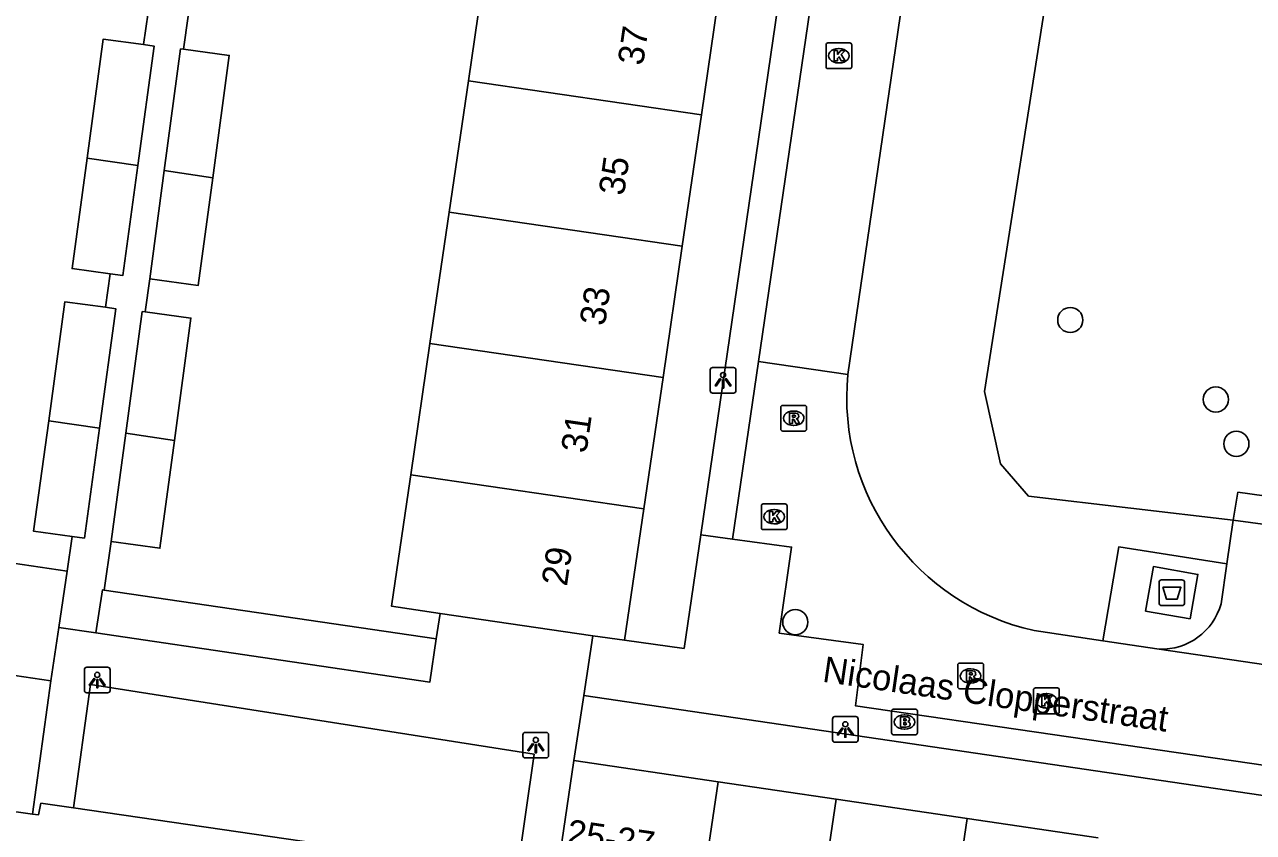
# Model space of a CAD drawing. Extents: x 161087 to 161922, y 382574 to 383873.
# Drawn here: x 161812.34 to 161860.09, y 383388.05 to 383419.47 of the extents above; entities that cross this region are included whole.
import ezdxf

# ---------------------------------------------------------------- set-up
doc = ezdxf.new("R2010")
doc.units = 0
for name, color, linetype in [('IMGEO_Afval_apart_plaats', 7, 'Continuous'), ('IMGEO_Boom', 7, 'Continuous'), ('IMGEO_Brandkraan', 7, 'Continuous'), ('IMGEO_Gemengd_bos', 7, 'Continuous'), ('IMGEO_Haag', 7, 'Continuous'), ('IMGEO_Kolk', 7, 'Continuous'), ('IMGEO_Lichtpunt', 7, 'Continuous'), ('IMGEO_Openbare_ruimte_label', 7, 'Continuous'), ('IMGEO_Pand', 7, 'Continuous'), ('IMGEO_Pand_nummerreeks', 7, 'Continuous'), ('IMGEO_Parkeervlak_open', 7, 'Continuous'), ('IMGEO_Rijbaan_lokaal_open', 7, 'Continuous'), ('IMGEO_Rioolput', 7, 'Continuous'), ('IMGEO_Voetpad_gesloten', 7, 'Continuous'), ('IMGEO_Voetpad_open', 7, 'Continuous')]:
    doc.layers.add(name, color=color, linetype=linetype)

msp = doc.modelspace()

# ---------------------------------------------------------------- linework, layer by layer
at = {"layer": 'IMGEO_Afval_apart_plaats'}
for p, q in [((161856.423, 383396.977), (161856.423, 383397.777)), ((161856.423, 383397.777), (161856.423, 383396.977)), ((161856.523, 383397.877), (161857.313, 383397.877)), ((161857.313, 383397.877), (161856.523, 383397.877)), ((161857.413, 383397.777), (161857.413, 383396.977)), ((161857.413, 383396.977), (161857.413, 383397.777)), ((161857.313, 383396.877), (161856.523, 383396.877)), ((161856.523, 383396.877), (161857.313, 383396.877))]:
    msp.add_line(p, q, dxfattribs=at)
msp.add_lwpolyline([(161856.566, 383397.591), (161857.27, 383397.591), (161857.121, 383397.121), (161856.715, 383397.121), (161856.566, 383397.591)], dxfattribs=at)
for centre, start, end in [((161856.523, 383397.777), 90, 180), ((161856.523, 383397.777), 90, 180), ((161857.313, 383397.777), 0, 90), ((161857.313, 383397.777), 360, 90), ((161856.523, 383396.977), 180, 270), ((161856.523, 383396.977), 180, 270), ((161857.313, 383396.977), 270, 0), ((161857.313, 383396.977), 270, 0)]:
    msp.add_arc(centre, 0.1, start, end, dxfattribs=at)
at = {"layer": 'IMGEO_Boom'}
for centre in [(161852.972, 383407.981), (161858.63, 383404.89), (161859.427, 383403.165), (161842.288, 383396.229)]:
    msp.add_circle(centre, 0.489, dxfattribs=at)
at = {"layer": 'IMGEO_Brandkraan'}
for p, q in [((161846.03, 383391.923), (161846.03, 383392.775)), ((161846.105, 383392.849), (161846.957, 383392.849)), ((161846.518, 383392.629), (161846.543, 383392.629)), ((161847.031, 383392.775), (161847.031, 383391.923)), ((161846.541, 383392.069), (161846.516, 383392.069)), ((161846.957, 383391.849), (161846.105, 383391.849))]:
    msp.add_line(p, q, dxfattribs=at)
for points in [[(161846.03, 383391.923), (161846.03, 383392.775)], [(161846.105, 383392.849), (161846.957, 383392.849)], [(161846.378, 383392.549), (161846.378, 383392.149), (161846.591, 383392.149)], [(161846.609, 383392.549), (161846.378, 383392.549)], [(161847.031, 383392.775), (161847.031, 383391.923)], [(161846.557, 383392.468), (161846.503, 383392.468), (161846.503, 383392.392)], [(161846.503, 383392.392), (161846.556, 383392.392)], [(161846.565, 383392.316), (161846.503, 383392.316), (161846.503, 383392.235)], [(161846.503, 383392.235), (161846.565, 383392.235)], [(161846.957, 383391.849), (161846.105, 383391.849)]]:
    msp.add_lwpolyline(points, dxfattribs=at)
for centre, radius, start, end in [((161846.107, 383392.773), 0.0765, 91.552, 178.448), ((161846.107, 383392.773), 0.0765, 91.552, 178.448), ((161846.613, 383392.404), 0.145, 59.4692, 91.5367), ((161846.638, 383392.451), 0.0922, 285.5137, 58.1501), ((161846.955, 383392.773), 0.0765, 1.552, 88.448), ((161846.955, 383392.773), 0.0765, 1.552, 88.448), ((161846.558, 383392.43), 0.0379, 267.8285, 90.9355), ((161846.566, 383392.275), 0.0404, 269.8759, 90.5077), ((161846.597, 383392.4), 0.251, 268.6676, 293.5347), ((161846.643, 383392.259), 0.105, 301.3115, 78.989), ((161846.107, 383391.925), 0.0765, 181.552, 268.448), ((161846.107, 383391.925), 0.0765, 181.552, 268.448), ((161846.955, 383391.925), 0.0765, 271.552, 358.448), ((161846.955, 383391.925), 0.0765, 271.552, 358.448)]:
    msp.add_arc(centre, radius, start, end, dxfattribs=at)
for centre, major_axis, ratio, start_param, end_param in [((161846.517, 383392.349), (-0.387, 0.002), 0.722429, 4.712389, 7.853982), ((161846.542, 383392.349), (-0.39, 0.002), 0.717154, 1.570796, 4.712389)]:
    msp.add_ellipse(centre, major_axis=major_axis, ratio=ratio, start_param=start_param, end_param=end_param, dxfattribs=at)
at = {"layer": 'IMGEO_Gemengd_bos'}
msp.add_lwpolyline([(161859.303, 383400.199), (161851.352, 383401.132), (161850.258, 383402.384), (161849.633, 383405.199), (161852.715, 383424.795)], dxfattribs=at)
at = {"layer": 'IMGEO_Haag'}
msp.add_lwpolyline([(161859.303, 383400.199), (161859.488, 383401.283), (161869.069, 383399.948), (161868.993, 383398.89)], dxfattribs=at)
at = {"layer": 'IMGEO_Kolk'}
for p, q in [((161843.481, 383417.831), (161843.481, 383418.683)), ((161843.556, 383418.757), (161844.408, 383418.757)), ((161843.969, 383418.537), (161843.994, 383418.537)), ((161844.482, 383418.683), (161844.482, 383417.831)), ((161843.992, 383417.977), (161843.967, 383417.977)), ((161844.408, 383417.757), (161843.556, 383417.757)), ((161840.967, 383399.905), (161840.967, 383400.757)), ((161841.042, 383400.831), (161841.894, 383400.831)), ((161841.968, 383400.757), (161841.968, 383399.905)), ((161841.455, 383400.611), (161841.48, 383400.611)), ((161841.894, 383399.831), (161841.042, 383399.831)), ((161841.478, 383400.051), (161841.453, 383400.051)), ((161851.543, 383392.746), (161851.543, 383393.598)), ((161851.618, 383393.672), (161852.47, 383393.672)), ((161852.544, 383393.598), (161852.544, 383392.746)), ((161852.031, 383393.452), (161852.056, 383393.452)), ((161852.47, 383392.672), (161851.618, 383392.672)), ((161852.054, 383392.892), (161852.029, 383392.892))]:
    msp.add_line(p, q, dxfattribs=at)
for points in [[(161843.481, 383417.831), (161843.481, 383418.683)], [(161843.556, 383418.757), (161844.408, 383418.757)], [(161843.802, 383418.457), (161843.925, 383418.457), (161843.925, 383418.306), (161844.055, 383418.457), (161844.219, 383418.457), (161844.073, 383418.306), (161844.226, 383418.057), (161844.074, 383418.057), (161843.989, 383418.221), (161843.925, 383418.154), (161843.925, 383418.057), (161843.802, 383418.057), (161843.802, 383418.457)], [(161844.482, 383418.683), (161844.482, 383417.831)], [(161844.408, 383417.757), (161843.556, 383417.757)], [(161840.967, 383399.905), (161840.967, 383400.757)], [(161841.042, 383400.831), (161841.894, 383400.831)], [(161841.968, 383400.757), (161841.968, 383399.905)], [(161841.288, 383400.531), (161841.411, 383400.531), (161841.411, 383400.38), (161841.541, 383400.531), (161841.705, 383400.531), (161841.559, 383400.38), (161841.712, 383400.131), (161841.56, 383400.131), (161841.475, 383400.295), (161841.411, 383400.228), (161841.411, 383400.131), (161841.288, 383400.131), (161841.288, 383400.531)], [(161841.894, 383399.831), (161841.042, 383399.831)], [(161851.543, 383392.746), (161851.543, 383393.598)], [(161851.618, 383393.672), (161852.47, 383393.672)], [(161852.544, 383393.598), (161852.544, 383392.746)], [(161851.864, 383393.372), (161851.987, 383393.372), (161851.987, 383393.221), (161852.117, 383393.372), (161852.281, 383393.372), (161852.135, 383393.221), (161852.288, 383392.972), (161852.136, 383392.972), (161852.051, 383393.136), (161851.987, 383393.069), (161851.987, 383392.972), (161851.864, 383392.972), (161851.864, 383393.372)], [(161852.47, 383392.672), (161851.618, 383392.672)]]:
    msp.add_lwpolyline(points, dxfattribs=at)
for centre, start, end in [((161843.558, 383418.681), 91.552, 178.448), ((161843.558, 383418.681), 91.552, 178.448), ((161844.406, 383418.681), 1.552, 88.448), ((161844.406, 383418.681), 1.552, 88.448), ((161843.558, 383417.833), 181.552, 268.448), ((161843.558, 383417.833), 181.552, 268.448), ((161844.406, 383417.833), 271.552, 358.448), ((161844.406, 383417.833), 271.552, 358.448), ((161841.044, 383400.755), 91.552, 178.448), ((161841.044, 383400.755), 91.552, 178.448), ((161841.892, 383400.755), 1.552, 88.448), ((161841.892, 383400.755), 1.552, 88.448), ((161841.044, 383399.907), 181.552, 268.448), ((161841.044, 383399.907), 181.552, 268.448), ((161841.892, 383399.907), 271.552, 358.448), ((161841.892, 383399.907), 271.552, 358.448), ((161851.62, 383393.596), 91.552, 178.448), ((161851.62, 383393.596), 91.552, 178.448), ((161852.468, 383393.596), 1.552, 88.448), ((161852.468, 383393.596), 1.552, 88.448), ((161851.62, 383392.748), 181.552, 268.448), ((161851.62, 383392.748), 181.552, 268.448), ((161852.468, 383392.748), 271.552, 358.448), ((161852.468, 383392.748), 271.552, 358.448)]:
    msp.add_arc(centre, 0.0765, start, end, dxfattribs=at)
for centre, major_axis, ratio, start_param, end_param in [((161843.968, 383418.257), (-0.387, 0.002), 0.722429, 4.712389, 7.853982), ((161843.993, 383418.257), (-0.39, 0.002), 0.717154, 1.570796, 4.712389), ((161841.454, 383400.331), (-0.387, 0.002), 0.722429, 4.712389, 7.853982), ((161841.479, 383400.331), (-0.39, 0.002), 0.717154, 1.570796, 4.712389), ((161852.03, 383393.172), (-0.387, 0.002), 0.722429, 4.712389, 7.853982), ((161852.055, 383393.172), (-0.39, 0.002), 0.717154, 1.570796, 4.712389)]:
    msp.add_ellipse(centre, major_axis=major_axis, ratio=ratio, start_param=start_param, end_param=end_param, dxfattribs=at)
at = {"layer": 'IMGEO_Lichtpunt'}
for p, q in [((161838.981, 383406.039), (161838.981, 383405.232)), ((161838.981, 383406.039), (161838.981, 383405.232)), ((161839.883, 383406.134), (161839.075, 383406.134)), ((161839.883, 383406.134), (161839.075, 383406.134)), ((161839.977, 383405.232), (161839.977, 383406.039)), ((161839.977, 383405.232), (161839.977, 383406.039)), ((161839.075, 383405.138), (161839.883, 383405.138)), ((161839.075, 383405.138), (161839.883, 383405.138)), ((161815.564, 383394.478), (161814.756, 383394.478)), ((161815.564, 383394.478), (161814.756, 383394.478)), ((161814.662, 383394.383), (161814.662, 383393.576)), ((161814.662, 383394.383), (161814.662, 383393.576)), ((161815.658, 383393.576), (161815.658, 383394.383)), ((161815.658, 383393.576), (161815.658, 383394.383)), ((161814.756, 383393.482), (161815.564, 383393.482)), ((161814.756, 383393.482), (161815.564, 383393.482)), ((161844.635, 383392.558), (161843.827, 383392.558)), ((161844.635, 383392.558), (161843.827, 383392.558)), ((161843.733, 383392.463), (161843.733, 383391.656)), ((161843.733, 383392.463), (161843.733, 383391.656)), ((161844.729, 383391.656), (161844.729, 383392.463)), ((161844.729, 383391.656), (161844.729, 383392.463)), ((161831.703, 383391.85), (161831.703, 383391.043)), ((161831.703, 383391.85), (161831.703, 383391.043)), ((161832.605, 383391.945), (161831.797, 383391.945)), ((161832.605, 383391.945), (161831.797, 383391.945)), ((161832.699, 383391.043), (161832.699, 383391.85)), ((161832.699, 383391.043), (161832.699, 383391.85)), ((161843.827, 383391.562), (161844.635, 383391.562)), ((161843.827, 383391.562), (161844.635, 383391.562)), ((161831.797, 383390.949), (161832.605, 383390.949)), ((161831.797, 383390.949), (161832.605, 383390.949))]:
    msp.add_line(p, q, dxfattribs=at)
for points in [[(161839.355, 383405.703), (161839.394, 383405.675), (161839.206, 383405.413), (161839.168, 383405.44), (161839.355, 383405.703)], [(161839.457, 383405.655), (161839.504, 383405.655), (161839.504, 383405.333), (161839.457, 383405.333), (161839.457, 383405.655)], [(161839.567, 383405.675), (161839.605, 383405.702), (161839.792, 383405.44), (161839.753, 383405.412), (161839.567, 383405.675)], [(161815.036, 383394.047), (161815.075, 383394.019), (161814.887, 383393.757), (161814.849, 383393.784), (161815.036, 383394.047)], [(161815.138, 383393.999), (161815.185, 383393.999), (161815.185, 383393.677), (161815.138, 383393.677), (161815.138, 383393.999)], [(161815.248, 383394.019), (161815.286, 383394.046), (161815.473, 383393.784), (161815.434, 383393.756), (161815.248, 383394.019)], [(161844.107, 383392.127), (161844.146, 383392.099), (161843.958, 383391.837), (161843.92, 383391.864), (161844.107, 383392.127)], [(161844.209, 383392.079), (161844.256, 383392.079), (161844.256, 383391.757), (161844.209, 383391.757), (161844.209, 383392.079)], [(161844.319, 383392.099), (161844.357, 383392.126), (161844.544, 383391.864), (161844.505, 383391.836), (161844.319, 383392.099)], [(161832.077, 383391.514), (161832.116, 383391.486), (161831.928, 383391.224), (161831.89, 383391.251), (161832.077, 383391.514)], [(161832.179, 383391.466), (161832.226, 383391.466), (161832.226, 383391.144), (161832.179, 383391.144), (161832.179, 383391.466)], [(161832.289, 383391.486), (161832.327, 383391.513), (161832.514, 383391.251), (161832.475, 383391.223), (161832.289, 383391.486)]]:
    msp.add_lwpolyline(points, dxfattribs=at)
for centre in [(161839.48, 383405.837), (161815.161, 383394.181), (161844.232, 383392.261), (161832.202, 383391.648)]:
    msp.add_circle(centre, 0.0994, dxfattribs=at)
for centre, start, end in [((161839.075, 383406.039), 90, 180), ((161839.075, 383406.039), 90, 180), ((161839.883, 383406.039), 0, 90), ((161839.883, 383406.039), 0, 90), ((161839.075, 383405.232), 180, 270), ((161839.075, 383405.232), 180, 270), ((161839.883, 383405.232), 270, 0), ((161839.883, 383405.232), 270, 360), ((161814.756, 383394.383), 90, 180), ((161814.756, 383394.383), 90, 180), ((161815.564, 383394.383), 0, 90), ((161815.564, 383394.383), 0, 90), ((161814.756, 383393.576), 180, 270), ((161814.756, 383393.576), 180, 270), ((161815.564, 383393.576), 270, 0), ((161815.564, 383393.576), 270, 360), ((161843.827, 383392.463), 90, 180), ((161843.827, 383392.463), 90, 180), ((161844.635, 383392.463), 0, 90), ((161844.635, 383392.463), 0, 90), ((161831.797, 383391.85), 90, 180), ((161831.797, 383391.85), 90, 180), ((161832.605, 383391.85), 0, 90), ((161832.605, 383391.85), 0, 90), ((161843.827, 383391.656), 180, 270), ((161843.827, 383391.656), 180, 270), ((161844.635, 383391.656), 270, 0), ((161844.635, 383391.656), 270, 360), ((161831.797, 383391.043), 180, 270), ((161831.797, 383391.043), 180, 270), ((161832.605, 383391.043), 270, 0), ((161832.605, 383391.043), 270, 360)]:
    msp.add_arc(centre, 0.0946, start, end, dxfattribs=at)
at = {"layer": 'IMGEO_Pand'}
for points in [[(161829.582, 383417.283), (161830.328, 383422.392)], [(161839.385, 383421.069), (161838.638, 383415.96)], [(161814.766, 383414.28), (161815.396, 383418.904), (161816.956, 383418.691)], [(161816.956, 383418.691), (161817.37, 383418.635), (161816.738, 383413.992)], [(161817.765, 383413.791), (161818.401, 383418.526), (161818.518, 383418.51)], [(161818.518, 383418.51), (161820.289, 383418.272), (161819.649, 383413.516)], [(161828.835, 383412.174), (161829.582, 383417.283)], [(161838.638, 383415.96), (161829.582, 383417.283)], [(161838.638, 383415.96), (161837.892, 383410.851)], [(161815.664, 383409.781), (161814.181, 383409.983), (161814.766, 383414.28)], [(161816.738, 383413.992), (161814.766, 383414.28)], [(161816.738, 383413.992), (161816.155, 383409.714), (161815.664, 383409.781)], [(161817.198, 383409.578), (161817.765, 383413.791)], [(161817.765, 383413.791), (161819.649, 383413.516)], [(161819.649, 383413.516), (161819.085, 383409.324), (161817.198, 383409.578)], [(161828.089, 383407.065), (161828.835, 383412.174)], [(161828.835, 383412.174), (161837.892, 383410.851)], [(161837.892, 383410.851), (161837.146, 383405.742)], [(161813.273, 383404.064), (161813.903, 383408.688), (161815.475, 383408.474)], [(161815.475, 383408.474), (161815.877, 383408.419), (161815.245, 383403.776)], [(161816.273, 383403.574), (161816.909, 383408.309), (161817.025, 383408.293)], [(161817.025, 383408.293), (161818.797, 383408.055), (161818.157, 383403.299)], [(161827.343, 383401.957), (161828.089, 383407.065)], [(161837.146, 383405.742), (161828.089, 383407.065)], [(161837.146, 383405.742), (161836.4, 383400.634)], [(161814.183, 383399.563), (161812.688, 383399.767), (161813.273, 383404.064)], [(161813.273, 383404.064), (161815.245, 383403.776)], [(161815.245, 383403.776), (161814.662, 383399.498), (161814.183, 383399.563)], [(161815.706, 383399.361), (161816.273, 383403.574)], [(161816.273, 383403.574), (161818.157, 383403.299)], [(161818.157, 383403.299), (161817.593, 383399.107), (161815.706, 383399.361)], [(161828.48, 383396.572), (161826.596, 383396.847), (161827.319, 383401.795), (161827.343, 383401.957)], [(161827.343, 383401.957), (161836.4, 383400.634)], [(161836.4, 383400.634), (161835.653, 383395.524)], [(161809.5, 383394.524), (161810.127, 383398.779), (161813.987, 383398.209)], [(161813.987, 383398.209), (161813.664, 383396.026)], [(161815.111, 383395.813), (161815.358, 383397.485), (161815.43, 383397.474)], [(161815.43, 383397.474), (161828.336, 383395.583)], [(161834.423, 383395.704), (161828.48, 383396.572)], [(161813.664, 383396.026), (161813.358, 383393.955)], [(161828.336, 383395.583), (161828.09, 383393.901), (161815.111, 383395.813)], [(161835.653, 383395.524), (161834.423, 383395.704)], [(161809.5, 383394.524), (161813.358, 383393.955)], [(161837.289, 383378.969), (161832.046, 383379.744), (161833.686, 383390.85)], [(161839.284, 383390.023), (161833.686, 383390.85)], [(161837.966, 383381.105), (161839.284, 383390.023)], [(161843.87, 383389.345), (161839.284, 383390.023)], [(161843.87, 383389.345), (161842.552, 383380.427)], [(161848.962, 383388.593), (161843.87, 383389.345)], [(161847.644, 383379.675), (161848.962, 383388.593)], [(161854.054, 383387.841), (161848.962, 383388.593)]]:
    msp.add_lwpolyline(points, dxfattribs=at)
at = {"layer": 'IMGEO_Parkeervlak_open'}
for points in [[(161859.057, 383398.502), (161859.303, 383400.199)], [(161859.303, 383400.199), (161863.823, 383399.588), (161868.993, 383398.89)]]:
    msp.add_lwpolyline(points, dxfattribs=at)
at = {"layer": 'IMGEO_Rijbaan_lokaal_open'}
for points in [[(161840.853, 383406.365), (161846.453, 383444.673), (161844.144, 383445.08), (161844.431, 383447.258), (161844.596, 383448.506), (161840.774, 383449.067)], [(161846.861, 383423.267), (161844.328, 383405.866)], [(161839.844, 383399.464), (161840.853, 383406.365)], [(161840.853, 383406.365), (161844.328, 383405.866)], [(161839.844, 383399.464), (161842.141, 383399.147), (161841.664, 383395.809), (161844.925, 383395.36), (161844.631, 383392.974), (161898.214, 383385.179)], [(161851.572, 383395.904), (161854.243, 383395.506)], [(161854.243, 383395.506), (161856.429, 383395.18)], [(161870.367, 383393.127), (161856.429, 383395.18)], [(161812.646, 383388.765), (161803.544, 383390.046)], [(161812.646, 383388.765), (161812.875, 383388.733), (161812.973, 383389.191), (161814.24, 383389.006)], [(161831.482, 383386.492), (161814.24, 383389.006)]]:
    msp.add_lwpolyline(points, dxfattribs=at)
msp.add_arc((161853.585, 383404.983), 9.299, 174.5502, 257.4964, dxfattribs=at)
at = {"layer": 'IMGEO_Rioolput'}
for p, q in [((161841.723, 383403.735), (161841.723, 383404.587)), ((161841.798, 383404.661), (161842.65, 383404.661)), ((161842.724, 383404.587), (161842.724, 383403.735)), ((161842.211, 383404.441), (161842.236, 383404.441)), ((161842.65, 383403.661), (161841.798, 383403.661)), ((161842.234, 383403.881), (161842.209, 383403.881)), ((161848.6, 383393.713), (161848.6, 383394.565)), ((161848.675, 383394.639), (161849.527, 383394.639)), ((161849.601, 383394.565), (161849.601, 383393.713)), ((161849.088, 383394.419), (161849.113, 383394.419)), ((161849.527, 383393.639), (161848.675, 383393.639)), ((161849.111, 383393.859), (161849.086, 383393.859))]:
    msp.add_line(p, q, dxfattribs=at)
for points in [[(161841.723, 383403.735), (161841.723, 383404.587)], [(161841.798, 383404.661), (161842.65, 383404.661)], [(161842.724, 383404.587), (161842.724, 383403.735)], [(161842.312, 383404.359), (161842.06, 383404.361), (161842.06, 383403.961)], [(161842.06, 383403.961), (161842.184, 383403.961), (161842.184, 383404.123), (161842.195, 383404.123)], [(161842.238, 383404.28), (161842.184, 383404.28), (161842.184, 383404.199)], [(161842.184, 383404.199), (161842.236, 383404.199)], [(161842.242, 383404.094), (161842.313, 383403.961), (161842.453, 383403.961), (161842.388, 383404.087)], [(161842.65, 383403.661), (161841.798, 383403.661)], [(161848.6, 383393.713), (161848.6, 383394.565)], [(161848.675, 383394.639), (161849.527, 383394.639)], [(161849.601, 383394.565), (161849.601, 383393.713)], [(161849.189, 383394.337), (161848.937, 383394.339), (161848.937, 383393.939)], [(161848.937, 383393.939), (161849.061, 383393.939), (161849.061, 383394.101), (161849.072, 383394.101)], [(161849.115, 383394.258), (161849.061, 383394.258), (161849.061, 383394.177)], [(161849.061, 383394.177), (161849.113, 383394.177)], [(161849.119, 383394.072), (161849.19, 383393.939), (161849.33, 383393.939), (161849.265, 383394.065)], [(161849.527, 383393.639), (161848.675, 383393.639)]]:
    msp.add_lwpolyline(points, dxfattribs=at)
for centre, radius, start, end in [((161841.8, 383404.585), 0.0765, 91.552, 178.448), ((161841.8, 383404.585), 0.0765, 91.552, 178.448), ((161842.648, 383404.585), 0.0765, 1.552, 88.448), ((161842.648, 383404.585), 0.0765, 1.552, 88.448), ((161842.194, 383404.07), 0.0533, 26.0293, 88.6989), ((161842.22, 383404.388), 0.19, 274.7715, 282.9687), ((161842.244, 383404.184), 0.0964, 77.0061, 93.1865), ((161842.258, 383404.241), 0.0378, 276.6634, 79.6772), ((161842.311, 383404.249), 0.109, 350.3612, 89.416), ((161842.309, 383404.249), 0.112, 277.5842, 350.9817), ((161842.293, 383404.034), 0.108, 29.5134, 73.7905), ((161841.8, 383403.737), 0.0765, 181.552, 268.448), ((161841.8, 383403.737), 0.0765, 181.552, 268.448), ((161842.648, 383403.737), 0.0765, 271.552, 358.448), ((161842.648, 383403.737), 0.0765, 271.552, 358.448), ((161848.677, 383394.563), 0.0765, 91.552, 178.448), ((161848.677, 383394.563), 0.0765, 91.552, 178.448), ((161849.525, 383394.563), 0.0765, 1.552, 88.448), ((161849.525, 383394.563), 0.0765, 1.552, 88.448), ((161849.071, 383394.048), 0.0533, 26.0293, 88.6989), ((161849.097, 383394.366), 0.19, 274.7715, 282.9687), ((161849.121, 383394.162), 0.0964, 77.0061, 93.1865), ((161849.135, 383394.219), 0.0378, 276.6634, 79.6772), ((161849.188, 383394.227), 0.109, 350.3612, 89.416), ((161849.186, 383394.227), 0.112, 277.5842, 350.9817), ((161849.17, 383394.012), 0.108, 29.5134, 73.7905), ((161848.677, 383393.715), 0.0765, 181.552, 268.448), ((161848.677, 383393.715), 0.0765, 181.552, 268.448), ((161849.525, 383393.715), 0.0765, 271.552, 358.448), ((161849.525, 383393.715), 0.0765, 271.552, 358.448)]:
    msp.add_arc(centre, radius, start, end, dxfattribs=at)
for centre, major_axis, ratio, start_param, end_param in [((161842.21, 383404.161), (-0.387, 0.002), 0.722429, 4.712389, 7.853982), ((161842.235, 383404.161), (-0.39, 0.002), 0.717154, 1.570796, 4.712389), ((161849.087, 383394.139), (-0.387, 0.002), 0.722429, 4.712389, 7.853982), ((161849.112, 383394.139), (-0.39, 0.002), 0.717154, 1.570796, 4.712389)]:
    msp.add_ellipse(centre, major_axis=major_axis, ratio=ratio, start_param=start_param, end_param=end_param, dxfattribs=at)
at = {"layer": 'IMGEO_Voetpad_gesloten'}
msp.add_lwpolyline([(161857.635, 383396.361), (161855.901, 383396.663), (161856.202, 383398.392), (161857.936, 383398.09), (161857.635, 383396.361)], dxfattribs=at)
at = {"layer": 'IMGEO_Voetpad_open'}
for points in [[(161840.592, 383447.83), (161844.786, 383441.978), (161838.61, 383399.631)], [(161817.136, 383419.933), (161816.956, 383418.691)], [(161818.518, 383418.51), (161818.691, 383419.796)], [(161815.664, 383409.781), (161815.475, 383408.474)], [(161817.025, 383408.293), (161817.198, 383409.578)], [(161814.183, 383399.563), (161813.987, 383398.209)], [(161815.43, 383397.474), (161815.706, 383399.361)], [(161838.61, 383399.631), (161837.965, 383395.208), (161835.653, 383395.524)], [(161838.61, 383399.631), (161839.844, 383399.464)], [(161859.057, 383398.502), (161854.854, 383399.159), (161854.243, 383395.506)], [(161858.831, 383396.939), (161859.057, 383398.502)], [(161828.336, 383395.583), (161828.48, 383396.572)], [(161813.664, 383396.026), (161815.111, 383395.813)], [(161834.064, 383393.383), (161834.423, 383395.704)], [(161813.358, 383393.955), (161812.646, 383388.765)], [(161814.24, 383389.006), (161814.902, 383393.811), (161832.135, 383391.094), (161831.482, 383386.492)], [(161833.686, 383390.85), (161834.064, 383393.383)], [(161834.064, 383393.383), (161898.032, 383383.95)]]:
    msp.add_lwpolyline(points, dxfattribs=at)
msp.add_arc((161856.514, 383397.583), 2.404, 267.9633, 344.4678, dxfattribs=at)

# ---------------------------------------------------------------- texts
at = {"layer": 'IMGEO_Openbare_ruimte_label'}
msp.add_text('Nicolaas Clopperstraat', height=1, rotation=351.7241, dxfattribs=at).set_placement((161843.309, 383393.918))
at = {"layer": 'IMGEO_Pand_nummerreeks'}
for s, rotation, p in [('37', 81.6889, (161836.368, 383417.849)), ('35', 81.6889, (161835.628, 383412.787)), ('33', 81.6889, (161834.889, 383407.725)), ('31', 81.6889, (161834.166, 383402.775)), ('29', 81.6889, (161833.41, 383397.602)), ('25-27', 351.5964, (161833.358, 383387.583))]:
    msp.add_text(s, height=1, rotation=rotation, dxfattribs=at).set_placement(p)

doc.saveas('drawing.dxf')
